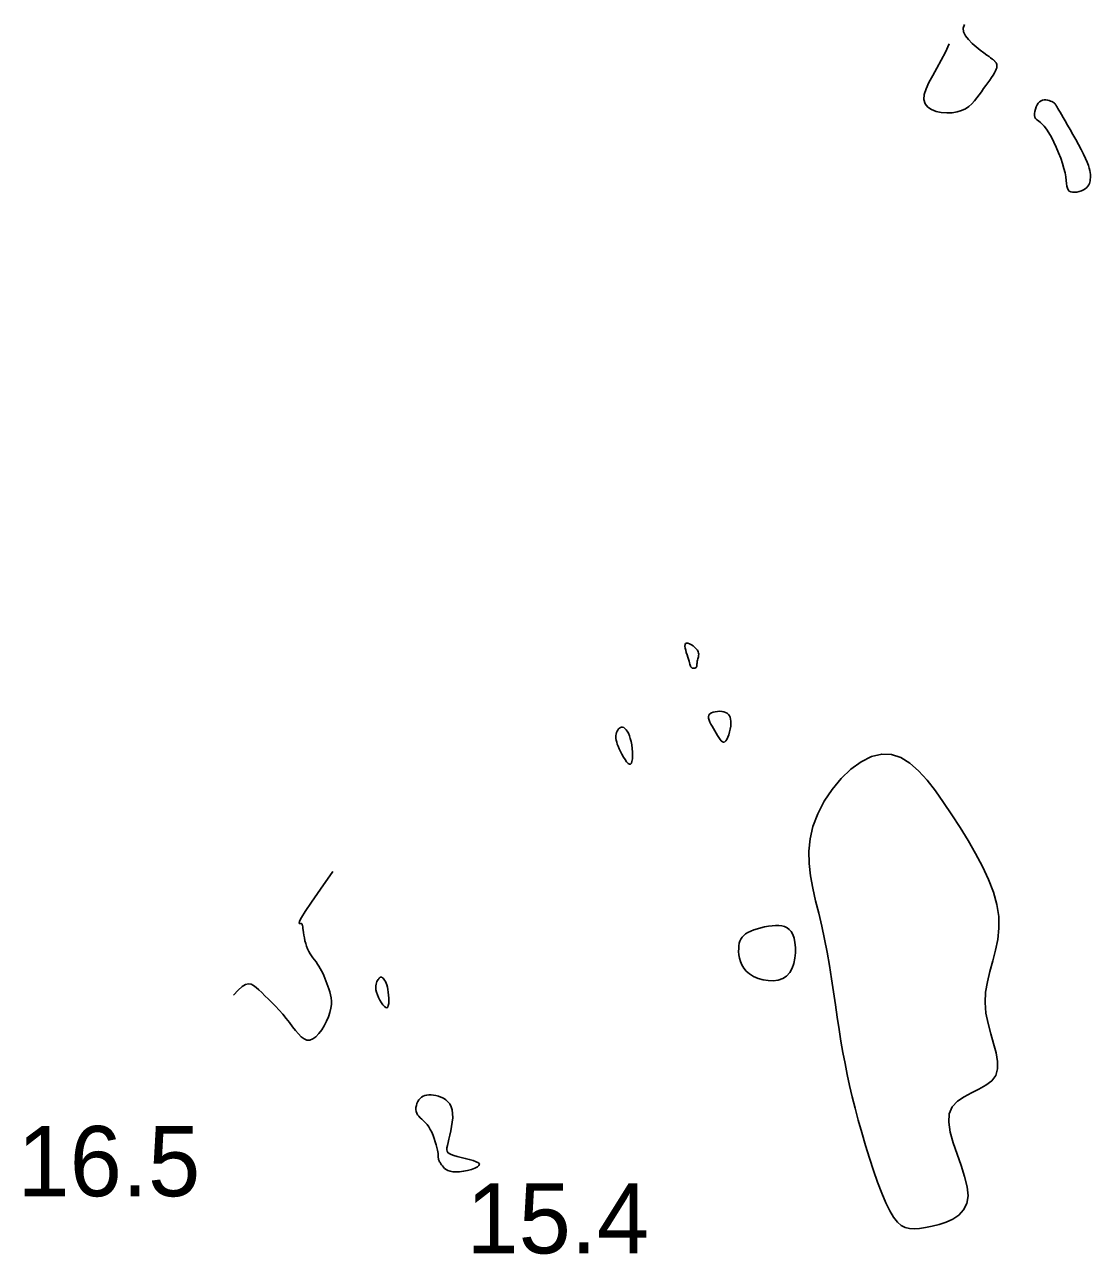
# Model space of a CAD drawing. Extents: x 3040093 to 3056816, y 408076 to 509144.
# Drawn here: x 3046269.9 to 3046345.8, y 435351.7 to 435439.2 of the extents above; entities that cross this region are included whole.
import ezdxf

# ---------------------------------------------------------------- set-up
doc = ezdxf.new("R2010")
doc.units = 0
doc.layers.add('V-CHAN-CONT-EL17', color=7, linetype='Continuous')
doc.layers.add('V-TOPO-SOUN-0610', color=7, linetype='Continuous')

msp = doc.modelspace()

# ---------------------------------------------------------------- linework, layer by layer
at = {"layer": 'V-CHAN-CONT-EL17'}
for points in [[(3046336.826, 435439.246), (3046336.719, 435438.995), (3046336.745, 435438.727), (3046336.878, 435438.45), (3046337.092, 435438.174), (3046337.357, 435437.905), (3046337.648, 435437.654), (3046337.937, 435437.427), (3046338.196, 435437.234), (3046338.404, 435437.081), (3046338.562, 435436.964), (3046338.678, 435436.878), (3046338.759, 435436.818), (3046338.813, 435436.778), (3046338.845, 435436.753), (3046338.865, 435436.738), (3046338.879, 435436.727), (3046338.893, 435436.715), (3046338.909, 435436.702), (3046338.926, 435436.687), (3046338.944, 435436.668), (3046338.964, 435436.647), (3046338.986, 435436.621), (3046339.01, 435436.591), (3046339.036, 435436.556), (3046339.062, 435436.516), (3046339.088, 435436.469), (3046339.109, 435436.413), (3046339.122, 435436.346), (3046339.124, 435436.269), (3046339.111, 435436.177), (3046339.08, 435436.071), (3046339.029, 435435.949), (3046338.955, 435435.809), (3046338.859, 435435.653), (3046338.745, 435435.483), (3046338.617, 435435.299), (3046338.477, 435435.104), (3046338.328, 435434.899), (3046338.174, 435434.687), (3046338.017, 435434.468), (3046337.86, 435434.246), (3046337.698, 435434.024), (3046337.525, 435433.809), (3046337.335, 435433.606), (3046337.122, 435433.421), (3046336.881, 435433.259), (3046336.606, 435433.127), (3046336.29, 435433.029), (3046335.933, 435432.971), (3046335.551, 435432.955), (3046335.165, 435432.985), (3046334.797, 435433.063), (3046334.467, 435433.191), (3046334.197, 435433.373), (3046334.007, 435433.61), (3046333.92, 435433.905), (3046333.949, 435434.26), (3046334.079, 435434.669), (3046334.287, 435435.125), (3046334.553, 435435.622), (3046334.852, 435436.152), (3046335.164, 435436.709), (3046335.467, 435437.286), (3046335.737, 435437.877)], [(3046291.857, 435378.953), (3046290.975, 435377.709), (3046290.334, 435376.779), (3046289.898, 435376.117), (3046289.631, 435375.679), (3046289.497, 435375.418), (3046289.461, 435375.289), (3046289.485, 435375.248), (3046289.535, 435375.248), (3046289.58, 435375.252), (3046289.616, 435375.249), (3046289.645, 435375.237), (3046289.667, 435375.211), (3046289.686, 435375.168), (3046289.702, 435375.106), (3046289.717, 435375.021), (3046289.733, 435374.91), (3046289.751, 435374.771), (3046289.774, 435374.608), (3046289.801, 435374.427), (3046289.835, 435374.233), (3046289.876, 435374.032), (3046289.927, 435373.83), (3046289.987, 435373.631), (3046290.059, 435373.442), (3046290.143, 435373.267), (3046290.237, 435373.104), (3046290.339, 435372.951), (3046290.446, 435372.803), (3046290.555, 435372.66), (3046290.665, 435372.517), (3046290.772, 435372.372), (3046290.874, 435372.221), (3046290.97, 435372.063), (3046291.059, 435371.897), (3046291.143, 435371.725), (3046291.222, 435371.547), (3046291.297, 435371.364), (3046291.37, 435371.177), (3046291.441, 435370.986), (3046291.511, 435370.793), (3046291.58, 435370.596), (3046291.644, 435370.395), (3046291.699, 435370.186), (3046291.74, 435369.967), (3046291.76, 435369.734), (3046291.757, 435369.486), (3046291.724, 435369.218), (3046291.657, 435368.929), (3046291.553, 435368.618), (3046291.416, 435368.298), (3046291.252, 435367.981), (3046291.066, 435367.682), (3046290.864, 435367.417), (3046290.652, 435367.198), (3046290.436, 435367.04), (3046290.222, 435366.958), (3046290.014, 435366.961), (3046289.811, 435367.042), (3046289.61, 435367.19), (3046289.408, 435367.391), (3046289.203, 435367.634), (3046288.991, 435367.908), (3046288.771, 435368.2), (3046288.539, 435368.499), (3046288.295, 435368.795), (3046288.041, 435369.082), (3046287.782, 435369.361), (3046287.523, 435369.627), (3046287.27, 435369.88), (3046287.026, 435370.117), (3046286.796, 435370.337), (3046286.586, 435370.535), (3046286.397, 435370.71), (3046286.221, 435370.849), (3046286.046, 435370.938), (3046285.861, 435370.962), (3046285.653, 435370.909), (3046285.412, 435370.764), (3046285.126, 435370.514), (3046284.783, 435370.144)]]:
    msp.add_lwpolyline(points, dxfattribs=at)
for points in [[(3046341.809, 435432.776), (3046341.809, 435432.914), (3046341.827, 435433.066), (3046341.863, 435433.224), (3046341.915, 435433.38), (3046341.982, 435433.526), (3046342.063, 435433.654), (3046342.157, 435433.756), (3046342.262, 435433.827), (3046342.376, 435433.869), (3046342.493, 435433.886), (3046342.612, 435433.884), (3046342.727, 435433.867), (3046342.837, 435433.839), (3046342.936, 435433.806), (3046343.021, 435433.772), (3046343.09, 435433.741), (3046343.145, 435433.712), (3046343.189, 435433.683), (3046343.223, 435433.654), (3046343.252, 435433.621), (3046343.279, 435433.585), (3046343.306, 435433.543), (3046343.335, 435433.493), (3046343.371, 435433.434), (3046343.415, 435433.361), (3046343.47, 435433.27), (3046343.538, 435433.157), (3046343.622, 435433.017), (3046343.723, 435432.845), (3046343.844, 435432.637), (3046343.988, 435432.389), (3046344.156, 435432.098), (3046344.341, 435431.772), (3046344.537, 435431.424), (3046344.736, 435431.063), (3046344.933, 435430.7), (3046345.119, 435430.346), (3046345.287, 435430.013), (3046345.432, 435429.71), (3046345.546, 435429.447), (3046345.633, 435429.22), (3046345.695, 435429.025), (3046345.737, 435428.856), (3046345.762, 435428.71), (3046345.774, 435428.579), (3046345.777, 435428.461), (3046345.773, 435428.349), (3046345.767, 435428.239), (3046345.755, 435428.132), (3046345.735, 435428.027), (3046345.704, 435427.926), (3046345.659, 435427.828), (3046345.597, 435427.735), (3046345.516, 435427.647), (3046345.411, 435427.564), (3046345.283, 435427.487), (3046345.136, 435427.42), (3046344.978, 435427.366), (3046344.816, 435427.326), (3046344.657, 435427.306), (3046344.509, 435427.308), (3046344.378, 435427.335), (3046344.273, 435427.39), (3046344.197, 435427.476), (3046344.145, 435427.595), (3046344.11, 435427.746), (3046344.083, 435427.93), (3046344.056, 435428.147), (3046344.021, 435428.399), (3046343.971, 435428.684), (3046343.898, 435429.005), (3046343.794, 435429.359), (3046343.665, 435429.736), (3046343.515, 435430.124), (3046343.351, 435430.511), (3046343.176, 435430.884), (3046342.998, 435431.233), (3046342.821, 435431.543), (3046342.652, 435431.804), (3046342.494, 435432.008), (3046342.349, 435432.161), (3046342.22, 435432.275), (3046342.106, 435432.361), (3046342.009, 435432.431), (3046341.93, 435432.497), (3046341.869, 435432.569), (3046341.829, 435432.659)], [(3046317.372, 435393.492), (3046317.345, 435393.531), (3046317.321, 435393.582), (3046317.299, 435393.646), (3046317.275, 435393.725), (3046317.247, 435393.82), (3046317.214, 435393.932), (3046317.173, 435394.064), (3046317.124, 435394.215), (3046317.07, 435394.379), (3046317.017, 435394.548), (3046316.972, 435394.713), (3046316.939, 435394.867), (3046316.923, 435395.001), (3046316.932, 435395.108), (3046316.969, 435395.179), (3046317.039, 435395.208), (3046317.135, 435395.2), (3046317.25, 435395.16), (3046317.375, 435395.095), (3046317.502, 435395.011), (3046317.622, 435394.913), (3046317.728, 435394.809), (3046317.812, 435394.704), (3046317.867, 435394.604), (3046317.896, 435394.509), (3046317.904, 435394.418), (3046317.896, 435394.331), (3046317.877, 435394.247), (3046317.852, 435394.167), (3046317.826, 435394.089), (3046317.804, 435394.013), (3046317.79, 435393.939), (3046317.782, 435393.867), (3046317.779, 435393.798), (3046317.776, 435393.733), (3046317.774, 435393.672), (3046317.768, 435393.617), (3046317.756, 435393.567), (3046317.737, 435393.525), (3046317.708, 435393.489), (3046317.671, 435393.462), (3046317.629, 435393.442), (3046317.582, 435393.43), (3046317.534, 435393.425), (3046317.487, 435393.429), (3046317.443, 435393.442), (3046317.404, 435393.462)], [(3046318.954, 435389.131), (3046318.858, 435389.292), (3046318.77, 435389.448), (3046318.695, 435389.597), (3046318.638, 435389.737), (3046318.605, 435389.867), (3046318.601, 435389.983), (3046318.632, 435390.085), (3046318.701, 435390.172), (3046318.803, 435390.242), (3046318.93, 435390.296), (3046319.075, 435390.334), (3046319.231, 435390.356), (3046319.391, 435390.361), (3046319.546, 435390.35), (3046319.69, 435390.324), (3046319.816, 435390.281), (3046319.924, 435390.221), (3046320.013, 435390.144), (3046320.084, 435390.049), (3046320.137, 435389.936), (3046320.173, 435389.805), (3046320.191, 435389.653), (3046320.191, 435389.482), (3046320.175, 435389.293), (3046320.143, 435389.092), (3046320.099, 435388.889), (3046320.043, 435388.694), (3046319.978, 435388.517), (3046319.907, 435388.365), (3046319.83, 435388.249), (3046319.751, 435388.179), (3046319.67, 435388.16), (3046319.588, 435388.189), (3046319.504, 435388.259), (3046319.419, 435388.361), (3046319.331, 435388.49), (3046319.241, 435388.639), (3046319.148, 435388.8), (3046319.053, 435388.966)], [(3046312.058, 435388.841), (3046312.096, 435388.937), (3046312.143, 435389.026), (3046312.197, 435389.103), (3046312.259, 435389.166), (3046312.327, 435389.21), (3046312.401, 435389.232), (3046312.48, 435389.23), (3046312.562, 435389.198), (3046312.646, 435389.139), (3046312.731, 435389.051), (3046312.813, 435388.936), (3046312.892, 435388.794), (3046312.965, 435388.625), (3046313.031, 435388.43), (3046313.086, 435388.209), (3046313.131, 435387.964), (3046313.163, 435387.707), (3046313.182, 435387.449), (3046313.187, 435387.203), (3046313.176, 435386.982), (3046313.15, 435386.799), (3046313.106, 435386.665), (3046313.044, 435386.594), (3046312.965, 435386.594), (3046312.87, 435386.657), (3046312.766, 435386.771), (3046312.655, 435386.925), (3046312.543, 435387.106), (3046312.434, 435387.303), (3046312.333, 435387.504), (3046312.242, 435387.697), (3046312.167, 435387.872), (3046312.107, 435388.03), (3046312.062, 435388.172), (3046312.03, 435388.302), (3046312.012, 435388.421), (3046312.007, 435388.532), (3046312.013, 435388.638), (3046312.03, 435388.74)], [(3046329.029, 435362.105), (3046328.825, 435362.923), (3046328.639, 435363.72), (3046328.469, 435364.505), (3046328.312, 435365.287), (3046328.165, 435366.076), (3046328.026, 435366.881), (3046327.893, 435367.713), (3046327.762, 435368.578), (3046327.631, 435369.473), (3046327.496, 435370.39), (3046327.355, 435371.322), (3046327.204, 435372.263), (3046327.039, 435373.206), (3046326.858, 435374.144), (3046326.658, 435375.07), (3046326.44, 435375.98), (3046326.219, 435376.875), (3046326.018, 435377.76), (3046325.857, 435378.638), (3046325.756, 435379.515), (3046325.737, 435380.393), (3046325.821, 435381.277), (3046326.027, 435382.171), (3046326.371, 435383.073), (3046326.836, 435383.961), (3046327.401, 435384.803), (3046328.042, 435385.572), (3046328.738, 435386.237), (3046329.467, 435386.77), (3046330.205, 435387.141), (3046330.931, 435387.321), (3046331.626, 435387.288), (3046332.292, 435387.061), (3046332.932, 435386.662), (3046333.551, 435386.118), (3046334.154, 435385.453), (3046334.747, 435384.692), (3046335.332, 435383.86), (3046335.916, 435382.982), (3046336.5, 435382.079), (3046337.069, 435381.163), (3046337.608, 435380.239), (3046338.1, 435379.314), (3046338.527, 435378.396), (3046338.874, 435377.491), (3046339.122, 435376.606), (3046339.257, 435375.747), (3046339.268, 435374.921), (3046339.179, 435374.122), (3046339.021, 435373.346), (3046338.825, 435372.588), (3046338.622, 435371.842), (3046338.442, 435371.103), (3046338.318, 435370.366), (3046338.279, 435369.624), (3046338.346, 435368.876), (3046338.494, 435368.132), (3046338.686, 435367.403), (3046338.887, 435366.703), (3046339.059, 435366.044), (3046339.167, 435365.438), (3046339.175, 435364.898), (3046339.045, 435364.437), (3046338.756, 435364.06), (3046338.339, 435363.748), (3046337.841, 435363.473), (3046337.307, 435363.208), (3046336.784, 435362.927), (3046336.316, 435362.603), (3046335.95, 435362.209), (3046335.732, 435361.717), (3046335.691, 435361.112), (3046335.8, 435360.411), (3046336.012, 435359.646), (3046336.284, 435358.844), (3046336.57, 435358.036), (3046336.825, 435357.25), (3046337.006, 435356.516), (3046337.067, 435355.864), (3046336.974, 435355.315), (3046336.745, 435354.865), (3046336.407, 435354.504), (3046335.986, 435354.218), (3046335.512, 435353.999), (3046335.01, 435353.833), (3046334.509, 435353.71), (3046334.037, 435353.619), (3046333.615, 435353.552), (3046333.24, 435353.519), (3046332.903, 435353.533), (3046332.597, 435353.609), (3046332.313, 435353.759), (3046332.041, 435353.998), (3046331.773, 435354.338), (3046331.501, 435354.794), (3046331.218, 435355.373), (3046330.926, 435356.06), (3046330.631, 435356.834), (3046330.336, 435357.673), (3046330.046, 435358.555), (3046329.766, 435359.461), (3046329.501, 435360.367), (3046329.254, 435361.254)], [(3046320.76, 435373.668), (3046320.789, 435373.845), (3046320.835, 435374.004), (3046320.901, 435374.148), (3046320.988, 435374.279), (3046321.1, 435374.399), (3046321.238, 435374.51), (3046321.406, 435374.613), (3046321.605, 435374.71), (3046321.829, 435374.8), (3046322.073, 435374.882), (3046322.33, 435374.954), (3046322.594, 435375.014), (3046322.86, 435375.061), (3046323.121, 435375.094), (3046323.371, 435375.111), (3046323.605, 435375.11), (3046323.82, 435375.087), (3046324.017, 435375.037), (3046324.194, 435374.955), (3046324.349, 435374.836), (3046324.483, 435374.676), (3046324.595, 435374.469), (3046324.683, 435374.21), (3046324.745, 435373.899), (3046324.78, 435373.548), (3046324.781, 435373.174), (3046324.746, 435372.792), (3046324.67, 435372.419), (3046324.549, 435372.071), (3046324.379, 435371.765), (3046324.156, 435371.516), (3046323.879, 435371.339), (3046323.558, 435371.229), (3046323.209, 435371.181), (3046322.845, 435371.19), (3046322.479, 435371.248), (3046322.127, 435371.35), (3046321.802, 435371.49), (3046321.517, 435371.662), (3046321.285, 435371.859), (3046321.102, 435372.076), (3046320.963, 435372.308), (3046320.863, 435372.547), (3046320.797, 435372.79), (3046320.759, 435373.029), (3046320.743, 435373.258), (3046320.745, 435373.473)], [(3046294.931, 435370.527), (3046294.915, 435370.677), (3046294.917, 435370.809), (3046294.935, 435370.926), (3046294.963, 435371.029), (3046295, 435371.119), (3046295.041, 435371.196), (3046295.083, 435371.263), (3046295.124, 435371.32), (3046295.162, 435371.366), (3046295.2, 435371.402), (3046295.237, 435371.426), (3046295.275, 435371.438), (3046295.315, 435371.437), (3046295.356, 435371.423), (3046295.4, 435371.396), (3046295.448, 435371.354), (3046295.498, 435371.296), (3046295.549, 435371.222), (3046295.6, 435371.13), (3046295.65, 435371.018), (3046295.696, 435370.886), (3046295.739, 435370.733), (3046295.777, 435370.557), (3046295.809, 435370.358), (3046295.832, 435370.148), (3046295.845, 435369.936), (3046295.847, 435369.734), (3046295.835, 435369.554), (3046295.809, 435369.407), (3046295.765, 435369.304), (3046295.703, 435369.257), (3046295.622, 435369.273), (3046295.527, 435369.346), (3046295.423, 435369.464), (3046295.315, 435369.616), (3046295.211, 435369.793), (3046295.114, 435369.983), (3046295.032, 435370.176), (3046294.97, 435370.36)], [(3046298.173, 435362.89), (3046298.288, 435362.958), (3046298.413, 435363.009), (3046298.549, 435363.041), (3046298.695, 435363.056), (3046298.851, 435363.055), (3046299.016, 435363.039), (3046299.189, 435363.007), (3046299.369, 435362.96), (3046299.551, 435362.895), (3046299.729, 435362.811), (3046299.897, 435362.703), (3046300.05, 435362.569), (3046300.181, 435362.407), (3046300.284, 435362.212), (3046300.355, 435361.983), (3046300.388, 435361.719), (3046300.389, 435361.427), (3046300.363, 435361.117), (3046300.317, 435360.8), (3046300.258, 435360.486), (3046300.191, 435360.185), (3046300.123, 435359.906), (3046300.061, 435359.66), (3046300.011, 435359.455), (3046299.978, 435359.286), (3046299.969, 435359.149), (3046299.988, 435359.038), (3046300.041, 435358.948), (3046300.134, 435358.871), (3046300.274, 435358.804), (3046300.464, 435358.739), (3046300.707, 435358.673), (3046300.986, 435358.604), (3046301.282, 435358.532), (3046301.573, 435358.456), (3046301.84, 435358.377), (3046302.062, 435358.294), (3046302.219, 435358.208), (3046302.29, 435358.116), (3046302.261, 435358.021), (3046302.145, 435357.926), (3046301.959, 435357.833), (3046301.722, 435357.749), (3046301.451, 435357.676), (3046301.166, 435357.619), (3046300.884, 435357.581), (3046300.623, 435357.567), (3046300.397, 435357.58), (3046300.208, 435357.616), (3046300.05, 435357.671), (3046299.919, 435357.741), (3046299.812, 435357.821), (3046299.725, 435357.907), (3046299.654, 435357.994), (3046299.594, 435358.079), (3046299.543, 435358.158), (3046299.499, 435358.23), (3046299.462, 435358.295), (3046299.432, 435358.355), (3046299.408, 435358.409), (3046299.39, 435358.459), (3046299.377, 435358.504), (3046299.369, 435358.544), (3046299.365, 435358.582), (3046299.364, 435358.621), (3046299.364, 435358.665), (3046299.362, 435358.72), (3046299.357, 435358.789), (3046299.345, 435358.878), (3046299.327, 435358.99), (3046299.298, 435359.131), (3046299.259, 435359.303), (3046299.208, 435359.5), (3046299.146, 435359.715), (3046299.074, 435359.941), (3046298.991, 435360.169), (3046298.898, 435360.391), (3046298.796, 435360.601), (3046298.684, 435360.791), (3046298.565, 435360.954), (3046298.44, 435361.095), (3046298.316, 435361.218), (3046298.194, 435361.329), (3046298.081, 435361.433), (3046297.98, 435361.535), (3046297.896, 435361.64), (3046297.831, 435361.754), (3046297.791, 435361.881), (3046297.774, 435362.017), (3046297.778, 435362.158), (3046297.803, 435362.301), (3046297.846, 435362.441), (3046297.906, 435362.574), (3046297.981, 435362.696), (3046298.071, 435362.803)]]:
    msp.add_lwpolyline(points, close=True, dxfattribs=at)

# ---------------------------------------------------------------- texts
at = {"layer": 'V-TOPO-SOUN-0610'}
for s, p in [('16.5 ', (3046269.413, 435355.84)), ('15.4 ', (3046301.363, 435351.77))]:
    msp.add_text(s, height=5, dxfattribs=at).set_placement(p)

doc.saveas('drawing.dxf')
